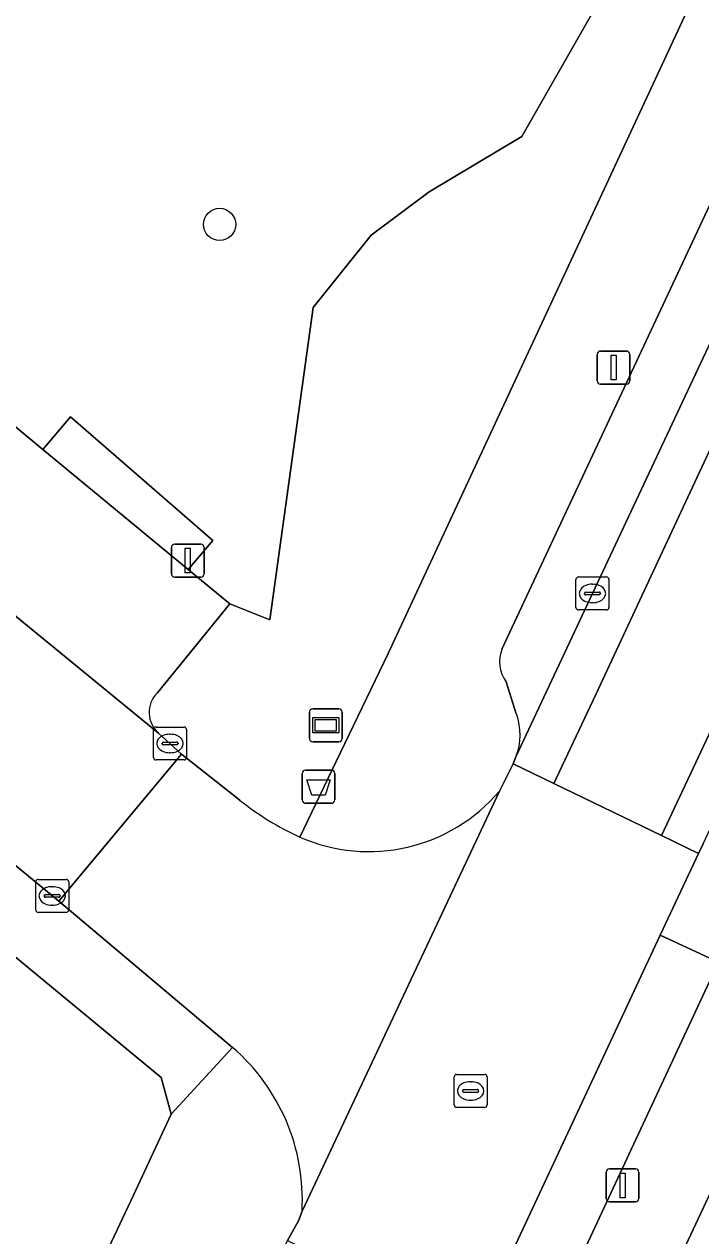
# Model space of a CAD drawing. Extents: x 159817 to 160765, y 380688 to 381638.
# Drawn here: x 160152.14 to 160172.67, y 381433.18 to 381469.95 of the extents above; entities that cross this region are included whole.
import ezdxf

# ---------------------------------------------------------------- set-up
doc = ezdxf.new("R2010")
doc.units = 0
for name, color, linetype in [('IMGEO_Afvalbak', 7, 'Continuous'), ('IMGEO_Boom', 7, 'Continuous'), ('IMGEO_Erf', 7, 'Continuous'), ('IMGEO_Groenvoorziening', 7, 'Continuous'), ('IMGEO_Haag', 7, 'Continuous'), ('IMGEO_Kolk', 7, 'Continuous'), ('IMGEO_Lichtmast', 7, 'Continuous'), ('IMGEO_Parkeervlak_open', 7, 'Continuous'), ('IMGEO_Rijbaan_lokaal_gesloten', 7, 'Continuous'), ('IMGEO_Rijbaan_lokaal_open', 7, 'Continuous'), ('IMGEO_Rioolput', 7, 'Continuous'), ('IMGEO_Straatnaambord', 7, 'Continuous'), ('IMGEO_Voetpad_open', 7, 'Continuous')]:
    doc.layers.add(name, color=color, linetype=linetype)

msp = doc.modelspace()

# ---------------------------------------------------------------- linework, layer by layer
at = {"layer": 'IMGEO_Afvalbak'}
for p, q in [((160160.582, 381446.405), (160160.582, 381447.205)), ((160160.582, 381447.205), (160160.582, 381446.405)), ((160160.682, 381447.305), (160161.472, 381447.305)), ((160161.472, 381447.305), (160160.682, 381447.305)), ((160161.572, 381447.205), (160161.572, 381446.405)), ((160161.572, 381446.405), (160161.572, 381447.205)), ((160161.472, 381446.305), (160160.682, 381446.305)), ((160160.682, 381446.305), (160161.472, 381446.305))]:
    msp.add_line(p, q, dxfattribs=at)
msp.add_lwpolyline([(160160.725, 381447.019), (160161.429, 381447.019), (160161.28, 381446.549), (160160.874, 381446.549), (160160.725, 381447.019)], dxfattribs=at)
for centre, start, end in [((160160.682, 381447.205), 90, 180), ((160160.682, 381447.205), 90, 180), ((160161.472, 381447.205), 0, 90), ((160161.472, 381447.205), 360, 90), ((160160.682, 381446.405), 180, 270), ((160160.682, 381446.405), 180, 270), ((160161.472, 381446.405), 270, 0), ((160161.472, 381446.405), 270, 0)]:
    msp.add_arc(centre, 0.1, start, end, dxfattribs=at)
at = {"layer": 'IMGEO_Boom'}
msp.add_circle((160158.074, 381463.877), 0.489, dxfattribs=at)
at = {"layer": 'IMGEO_Erf'}
for points in [[(160197.851, 381487.555), (160159.202, 381405.137), (160163.167, 381403.278), (160165.228, 381407.674), (160167.289, 381412.068), (160169.297, 381416.351), (160171.409, 381420.854), (160172.106, 381420.527), (160173.906, 381424.363)], [(160147.119, 381416.719), (160155.458, 381434.407), (160156.601, 381436.871), (160156.303, 381437.977), (160122.231, 381466.144)]]:
    msp.add_lwpolyline(points, dxfattribs=at)
at = {"layer": 'IMGEO_Groenvoorziening'}
for points in [[(160157.199, 381485.941), (160156.852, 381485.447), (160148.71, 381475.795), (160142.292, 381468.244), (160151.047, 381461.01), (160149.766, 381459.479), (160152.71, 381457.046), (160153.546, 381458.031), (160157.867, 381454.278), (160157.114, 381453.406), (160158.383, 381452.357), (160159.598, 381451.877), (160160.915, 381461.353), (160162.671, 381463.549), (160164.428, 381464.866), (160167.246, 381466.544), (160171.443, 381473.914)], [(160172.308, 381470.473), (160171.443, 381473.914), (160167.246, 381466.544), (160164.428, 381464.866), (160162.671, 381463.549), (160160.915, 381461.353), (160159.598, 381451.877), (160158.383, 381452.357), (160156.174, 381449.649)], [(160160.509, 381445.278), (160161.614, 381447.576), (160163.19, 381450.85), (160172.308, 381470.473)], [(160156.221, 381448.434), (160156.913, 381447.798), (160158.682, 381446.402)]]:
    msp.add_lwpolyline(points, dxfattribs=at)
msp.add_lwpolyline([(160152.71, 381457.046), (160157.114, 381453.406), (160157.867, 381454.278), (160153.546, 381458.031)], close=True, dxfattribs=at)
for centre, radius, start, end in [((160156.769, 381449.064), 0.835, 135.4749, 228.9556), ((160164.16, 381453.26), 8.777, 231.3808, 245.4182)]:
    msp.add_arc(centre, radius, start, end, dxfattribs=at)
at = {"layer": 'IMGEO_Haag'}
msp.add_lwpolyline([(160157.114, 381453.406), (160157.867, 381454.278), (160153.546, 381458.031), (160152.71, 381457.046)], close=True, dxfattribs=at)
at = {"layer": 'IMGEO_Kolk'}
for p, q in [((160168.888, 381452.248), (160168.888, 381453.1)), ((160168.963, 381453.174), (160169.815, 381453.174)), ((160169.376, 381452.954), (160169.401, 381452.954)), ((160169.889, 381453.1), (160169.889, 381452.248)), ((160169.147, 381452.668), (160169.147, 381452.68)), ((160169.585, 381452.631), (160169.187, 381452.631)), ((160169.19, 381452.717), (160169.588, 381452.717)), ((160169.631, 381452.68), (160169.631, 381452.668)), ((160169.815, 381452.174), (160168.963, 381452.174)), ((160169.399, 381452.394), (160169.374, 381452.394)), ((160156.068, 381447.694), (160156.068, 381448.546)), ((160156.143, 381448.62), (160156.995, 381448.62)), ((160157.069, 381448.546), (160157.069, 381447.694)), ((160156.327, 381448.114), (160156.327, 381448.126)), ((160156.37, 381448.163), (160156.768, 381448.163)), ((160156.556, 381448.4), (160156.581, 381448.4)), ((160156.811, 381448.126), (160156.811, 381448.114)), ((160156.765, 381448.077), (160156.367, 381448.077)), ((160156.579, 381447.84), (160156.554, 381447.84)), ((160156.995, 381447.62), (160156.143, 381447.62)), ((160152.492, 381443.067), (160152.492, 381443.919)), ((160152.567, 381443.993), (160153.419, 381443.993)), ((160152.98, 381443.773), (160153.005, 381443.773)), ((160153.493, 381443.919), (160153.493, 381443.067)), ((160152.751, 381443.487), (160152.751, 381443.499)), ((160153.189, 381443.45), (160152.791, 381443.45)), ((160152.794, 381443.536), (160153.192, 381443.536)), ((160153.235, 381443.499), (160153.235, 381443.487)), ((160153.419, 381442.993), (160152.567, 381442.993)), ((160153.003, 381443.213), (160152.978, 381443.213))]:
    msp.add_line(p, q, dxfattribs=at)
for points in [[(160168.888, 381452.248), (160168.888, 381453.1)], [(160168.963, 381453.174), (160169.815, 381453.174)], [(160169.889, 381453.1), (160169.889, 381452.248)], [(160169.815, 381452.174), (160168.963, 381452.174)], [(160156.068, 381447.694), (160156.068, 381448.546)], [(160156.143, 381448.62), (160156.995, 381448.62)], [(160157.069, 381448.546), (160157.069, 381447.694)], [(160156.995, 381447.62), (160156.143, 381447.62)], [(160152.492, 381443.067), (160152.492, 381443.919)], [(160152.567, 381443.993), (160153.419, 381443.993)], [(160153.493, 381443.919), (160153.493, 381443.067)], [(160153.419, 381442.993), (160152.567, 381442.993)]]:
    msp.add_lwpolyline(points, dxfattribs=at)
for centre, radius, start, end in [((160168.965, 381453.098), 0.0765, 91.552, 178.448), ((160168.965, 381453.098), 0.0765, 91.552, 178.448), ((160169.813, 381453.098), 0.0765, 1.552, 88.448), ((160169.813, 381453.098), 0.0765, 1.552, 88.448), ((160169.187, 381452.677), 0.0403, 85.8775, 175.7526), ((160169.184, 381452.667), 0.0366, 178.938, 274.7102), ((160169.588, 381452.674), 0.043, 264.8664, 352.4533), ((160169.592, 381452.679), 0.0386, 1.7309, 96.639), ((160168.965, 381452.25), 0.0765, 181.552, 268.448), ((160168.965, 381452.25), 0.0765, 181.552, 268.448), ((160169.813, 381452.25), 0.0765, 271.552, 358.448), ((160169.813, 381452.25), 0.0765, 271.552, 358.448), ((160156.145, 381448.544), 0.0765, 91.552, 178.448), ((160156.145, 381448.544), 0.0765, 91.552, 178.448), ((160156.993, 381448.544), 0.0765, 1.552, 88.448), ((160156.993, 381448.544), 0.0765, 1.552, 88.448), ((160156.367, 381448.123), 0.0403, 85.8775, 175.7526), ((160156.772, 381448.125), 0.0386, 1.7309, 96.639), ((160156.364, 381448.113), 0.0366, 178.938, 274.7102), ((160156.768, 381448.12), 0.043, 264.8664, 352.4533), ((160156.145, 381447.696), 0.0765, 181.552, 268.448), ((160156.145, 381447.696), 0.0765, 181.552, 268.448), ((160156.993, 381447.696), 0.0765, 271.552, 358.448), ((160156.993, 381447.696), 0.0765, 271.552, 358.448), ((160152.569, 381443.917), 0.0765, 91.552, 178.448), ((160152.569, 381443.917), 0.0765, 91.552, 178.448), ((160153.417, 381443.917), 0.0765, 1.552, 88.448), ((160153.417, 381443.917), 0.0765, 1.552, 88.448), ((160152.791, 381443.496), 0.0403, 85.8775, 175.7526), ((160152.788, 381443.486), 0.0366, 178.938, 274.7102), ((160153.192, 381443.493), 0.043, 264.8664, 352.4533), ((160153.196, 381443.498), 0.0386, 1.7309, 96.639), ((160152.569, 381443.069), 0.0765, 181.552, 268.448), ((160152.569, 381443.069), 0.0765, 181.552, 268.448), ((160153.417, 381443.069), 0.0765, 271.552, 358.448), ((160153.417, 381443.069), 0.0765, 271.552, 358.448)]:
    msp.add_arc(centre, radius, start, end, dxfattribs=at)
for centre, major_axis, ratio, start_param, end_param in [((160169.375, 381452.674), (-0.387, 0.002), 0.722429, 4.712389, 7.853982), ((160169.4, 381452.674), (-0.39, 0.002), 0.717154, 1.570796, 4.712389), ((160156.555, 381448.12), (-0.387, 0.002), 0.722429, 4.712389, 7.853982), ((160156.58, 381448.12), (-0.39, 0.002), 0.717154, 1.570796, 4.712389), ((160152.979, 381443.493), (-0.387, 0.002), 0.722429, 4.712389, 7.853982), ((160153.004, 381443.493), (-0.39, 0.002), 0.717154, 1.570796, 4.712389)]:
    msp.add_ellipse(centre, major_axis=major_axis, ratio=ratio, start_param=start_param, end_param=end_param, dxfattribs=at)
at = {"layer": 'IMGEO_Lichtmast'}
for p, q in [((160169.534, 381459.132), (160169.534, 381459.932)), ((160169.534, 381459.932), (160169.534, 381459.132)), ((160169.634, 381460.032), (160170.424, 381460.032)), ((160170.424, 381460.032), (160169.634, 381460.032)), ((160170.524, 381459.932), (160170.524, 381459.132)), ((160170.524, 381459.132), (160170.524, 381459.932)), ((160170.424, 381459.032), (160169.634, 381459.032)), ((160169.634, 381459.032), (160170.424, 381459.032)), ((160156.61, 381453.271), (160156.61, 381454.071)), ((160156.61, 381454.071), (160156.61, 381453.271)), ((160156.71, 381454.171), (160157.5, 381454.171)), ((160157.5, 381454.171), (160156.71, 381454.171)), ((160157.6, 381454.071), (160157.6, 381453.271)), ((160157.6, 381453.271), (160157.6, 381454.071)), ((160157.5, 381453.171), (160156.71, 381453.171)), ((160156.71, 381453.171), (160157.5, 381453.171)), ((160169.807, 381434.304), (160169.807, 381435.104)), ((160169.807, 381435.104), (160169.807, 381434.304)), ((160169.907, 381435.204), (160170.697, 381435.204)), ((160170.697, 381435.204), (160169.907, 381435.204)), ((160170.797, 381435.104), (160170.797, 381434.304)), ((160170.797, 381434.304), (160170.797, 381435.104)), ((160170.697, 381434.204), (160169.907, 381434.204)), ((160169.907, 381434.204), (160170.697, 381434.204))]:
    msp.add_line(p, q, dxfattribs=at)
for points in [[(160169.954, 381459.907), (160170.104, 381459.907), (160170.104, 381459.157), (160169.954, 381459.157), (160169.954, 381459.907)], [(160157.03, 381454.046), (160157.18, 381454.046), (160157.18, 381453.296), (160157.03, 381453.296), (160157.03, 381454.046)], [(160170.227, 381435.079), (160170.377, 381435.079), (160170.377, 381434.329), (160170.227, 381434.329), (160170.227, 381435.079)]]:
    msp.add_lwpolyline(points, dxfattribs=at)
for centre, start, end in [((160169.634, 381459.932), 90, 180), ((160169.634, 381459.932), 90, 180), ((160170.424, 381459.932), 0, 90), ((160170.424, 381459.932), 360, 90), ((160169.634, 381459.132), 180, 270), ((160169.634, 381459.132), 180, 270), ((160170.424, 381459.132), 270, 0), ((160170.424, 381459.132), 270, 0), ((160156.71, 381454.071), 90, 180), ((160156.71, 381454.071), 90, 180), ((160157.5, 381454.071), 0, 90), ((160157.5, 381454.071), 360, 90), ((160156.71, 381453.271), 180, 270), ((160156.71, 381453.271), 180, 270), ((160157.5, 381453.271), 270, 0), ((160157.5, 381453.271), 270, 0), ((160169.907, 381435.104), 90, 180), ((160169.907, 381435.104), 90, 180), ((160170.697, 381435.104), 0, 90), ((160170.697, 381435.104), 360, 90), ((160169.907, 381434.304), 180, 270), ((160169.907, 381434.304), 180, 270), ((160170.697, 381434.304), 270, 0), ((160170.697, 381434.304), 270, 0)]:
    msp.add_arc(centre, 0.1, start, end, dxfattribs=at)
at = {"layer": 'IMGEO_Parkeervlak_open'}
for points in [[(160167.066, 381447.717), (160169.392, 381452.674), (160175.477, 381465.647), (160186.405, 381488.877), (160193.743, 381504.831), (160197.176, 381511.876), (160198.669, 381515.096)], [(160179.823, 381479.094), (160174.497, 381467.781), (160166.645, 381451.002)], [(160137.528, 381463.734), (160138.635, 381462.828), (160156.221, 381448.434)], [(160156.174, 381449.649), (160158.383, 381452.357), (160157.114, 381453.406), (160152.71, 381457.046), (160149.766, 381459.479)], [(160166.765, 381449.989), (160167.078, 381449.017)]]:
    msp.add_lwpolyline(points, dxfattribs=at)
msp.add_lwpolyline([(160173.217, 381441.486), (160171.445, 381442.298), (160166.919, 381432.619), (160168.697, 381431.793)], close=True, dxfattribs=at)
for centre, radius, start, end in [((160167.66, 381450.609), 1.089, 158.827, 214.6846), ((160156.769, 381449.064), 0.835, 135.4749, 228.9556), ((160165.372, 381448.383), 1.821, 338.5515, 20.3908)]:
    msp.add_arc(centre, radius, start, end, dxfattribs=at)
at = {"layer": 'IMGEO_Rijbaan_lokaal_gesloten'}
for points in [[(160183.049, 381478.7), (160187.589, 381488.337), (160186.405, 381488.877), (160175.477, 381465.647), (160169.392, 381452.674), (160167.066, 381447.717), (160166.977, 381447.507), (160168.22, 381446.905), (160169.494, 381449.607)], [(160171.48, 381445.326), (160172.919, 381448.379), (160183.534, 381471.022), (160190.948, 381486.805), (160187.589, 381488.337), (160183.049, 381478.7), (160169.494, 381449.607), (160168.22, 381446.905)], [(160191.707, 381485.544), (160192.07, 381486.28), (160190.948, 381486.805), (160183.534, 381471.022), (160172.919, 381448.379), (160171.48, 381445.326), (160172.606, 381444.781), (160172.744, 381445.075)]]:
    msp.add_lwpolyline(points, close=True, dxfattribs=at)
at = {"layer": 'IMGEO_Rijbaan_lokaal_open'}
for points in [[(160156.913, 381447.798), (160156.221, 381448.434), (160138.635, 381462.828), (160134.967, 381458.359), (160153.194, 381443.335)], [(160171.445, 381442.298), (160172.606, 381444.781), (160171.48, 381445.326), (160168.22, 381446.905), (160166.977, 381447.507), (160166.568, 381446.677), (160160.574, 381433.924), (160160.469, 381433.632), (160160.131, 381433.028), (160161.388, 381432.416), (160164.648, 381430.832), (160165.818, 381430.263), (160166.919, 381432.619)]]:
    msp.add_lwpolyline(points, close=True, dxfattribs=at)
for points in [[(160158.682, 381446.402), (160156.913, 381447.798), (160153.194, 381443.335), (160158.462, 381438.892)], [(160160.574, 381433.924), (160166.568, 381446.677)]]:
    msp.add_lwpolyline(points, dxfattribs=at)
for centre, radius, start, end in [((160162.601, 381450.038), 5.2, 246.2767, 319.7263), ((160164.16, 381453.26), 8.777, 231.3808, 245.4182), ((160154.49, 381434.271), 6.094, 356.739, 49.3237)]:
    msp.add_arc(centre, radius, start, end, dxfattribs=at)
at = {"layer": 'IMGEO_Rioolput'}
for p, q in [((160165.19, 381437.146), (160165.19, 381437.998)), ((160165.265, 381438.072), (160166.117, 381438.072)), ((160165.678, 381437.852), (160165.703, 381437.852)), ((160166.191, 381437.998), (160166.191, 381437.146)), ((160165.449, 381437.566), (160165.449, 381437.578)), ((160165.887, 381437.529), (160165.489, 381437.529)), ((160165.492, 381437.615), (160165.89, 381437.615)), ((160165.933, 381437.578), (160165.933, 381437.566)), ((160165.701, 381437.292), (160165.676, 381437.292)), ((160166.117, 381437.072), (160165.265, 381437.072))]:
    msp.add_line(p, q, dxfattribs=at)
for points in [[(160165.19, 381437.146), (160165.19, 381437.998)], [(160165.265, 381438.072), (160166.117, 381438.072)], [(160166.191, 381437.998), (160166.191, 381437.146)], [(160166.117, 381437.072), (160165.265, 381437.072)]]:
    msp.add_lwpolyline(points, dxfattribs=at)
for centre, radius, start, end in [((160165.267, 381437.996), 0.0765, 91.552, 178.448), ((160165.267, 381437.996), 0.0765, 91.552, 178.448), ((160166.115, 381437.996), 0.0765, 1.552, 88.448), ((160166.115, 381437.996), 0.0765, 1.552, 88.448), ((160165.489, 381437.575), 0.0403, 85.8775, 175.7526), ((160165.486, 381437.565), 0.0366, 178.938, 274.7102), ((160165.89, 381437.572), 0.043, 264.8664, 352.4533), ((160165.894, 381437.577), 0.0386, 1.7309, 96.639), ((160165.267, 381437.148), 0.0765, 181.552, 268.448), ((160165.267, 381437.148), 0.0765, 181.552, 268.448), ((160166.115, 381437.148), 0.0765, 271.552, 358.448), ((160166.115, 381437.148), 0.0765, 271.552, 358.448)]:
    msp.add_arc(centre, radius, start, end, dxfattribs=at)
for centre, major_axis, ratio, start_param, end_param in [((160165.677, 381437.572), (-0.387, 0.002), 0.722429, 4.712389, 7.853982), ((160165.702, 381437.572), (-0.39, 0.002), 0.717154, 1.570796, 4.712389)]:
    msp.add_ellipse(centre, major_axis=major_axis, ratio=ratio, start_param=start_param, end_param=end_param, dxfattribs=at)
at = {"layer": 'IMGEO_Straatnaambord'}
for p, q in [((160160.798, 381448.272), (160160.798, 381449.072)), ((160160.798, 381449.072), (160160.798, 381448.272)), ((160160.898, 381449.172), (160161.688, 381449.172)), ((160161.688, 381449.172), (160160.898, 381449.172)), ((160161.788, 381449.072), (160161.788, 381448.272)), ((160161.788, 381448.272), (160161.788, 381449.072)), ((160161.688, 381448.172), (160160.898, 381448.172)), ((160160.898, 381448.172), (160161.688, 381448.172))]:
    msp.add_line(p, q, dxfattribs=at)
for points in [[(160160.899, 381448.904), (160161.687, 381448.904), (160161.687, 381448.44), (160160.899, 381448.44), (160160.899, 381448.904)], [(160160.964, 381448.839), (160160.964, 381448.505), (160161.622, 381448.505), (160161.622, 381448.839), (160160.964, 381448.839)]]:
    msp.add_lwpolyline(points, dxfattribs=at)
for centre, start, end in [((160160.898, 381449.072), 90, 180), ((160160.898, 381449.072), 90, 180), ((160161.688, 381449.072), 0, 90), ((160161.688, 381449.072), 360, 90), ((160160.898, 381448.272), 180, 270), ((160160.898, 381448.272), 180, 270), ((160161.688, 381448.272), 270, 0), ((160161.688, 381448.272), 270, 0)]:
    msp.add_arc(centre, 0.1, start, end, dxfattribs=at)
at = {"layer": 'IMGEO_Voetpad_open'}
for points in [[(160206.616, 381533.476), (160206.883, 381534.087), (160209.364, 381540.783), (160205.159, 381542.446), (160202.654, 381536.022), (160198.877, 381526.275), (160195.893, 381520.505), (160195.088, 381518.813), (160193.368, 381515.165), (160192.336, 381512.972), (160179.181, 381485.02), (160177.812, 381482.109), (160175.558, 381477.316), (160172.308, 381470.473), (160163.19, 381450.85), (160161.614, 381447.576), (160160.509, 381445.278)], [(160118.21, 381314.096), (160118.127, 381317.544), (160158.582, 381403.815), (160159.202, 381405.137), (160197.851, 381487.555)], [(160166.645, 381451.002), (160174.497, 381467.781), (160179.823, 381479.094)], [(160119.578, 381469.687), (160122.231, 381466.144), (160156.303, 381437.977), (160156.601, 381436.871), (160158.462, 381438.892), (160153.194, 381443.335), (160134.967, 381458.359)], [(160167.078, 381449.017), (160166.765, 381449.989)], [(160166.568, 381446.677), (160166.977, 381447.507), (160167.066, 381447.717)], [(160172.744, 381445.075), (160172.606, 381444.781), (160171.445, 381442.298), (160173.217, 381441.486), (160168.697, 381431.793), (160166.919, 381432.619), (160165.818, 381430.263), (160165.725, 381430.065)], [(160158.462, 381438.892), (160156.601, 381436.871), (160155.458, 381434.407), (160147.119, 381416.719), (160146.257, 381414.891), (160105.356, 381328.134), (160109.962, 381325.916)], [(160159.942, 381432.616), (160160.131, 381433.028), (160160.469, 381433.632), (160160.574, 381433.924)]]:
    msp.add_lwpolyline(points, dxfattribs=at)
for centre, radius, start, end in [((160167.66, 381450.609), 1.089, 158.827, 214.6846), ((160165.372, 381448.383), 1.821, 338.5515, 20.3908), ((160162.601, 381450.038), 5.2, 246.2767, 319.7263), ((160154.49, 381434.271), 6.094, 356.739, 49.3237)]:
    msp.add_arc(centre, radius, start, end, dxfattribs=at)

doc.saveas('drawing.dxf')
